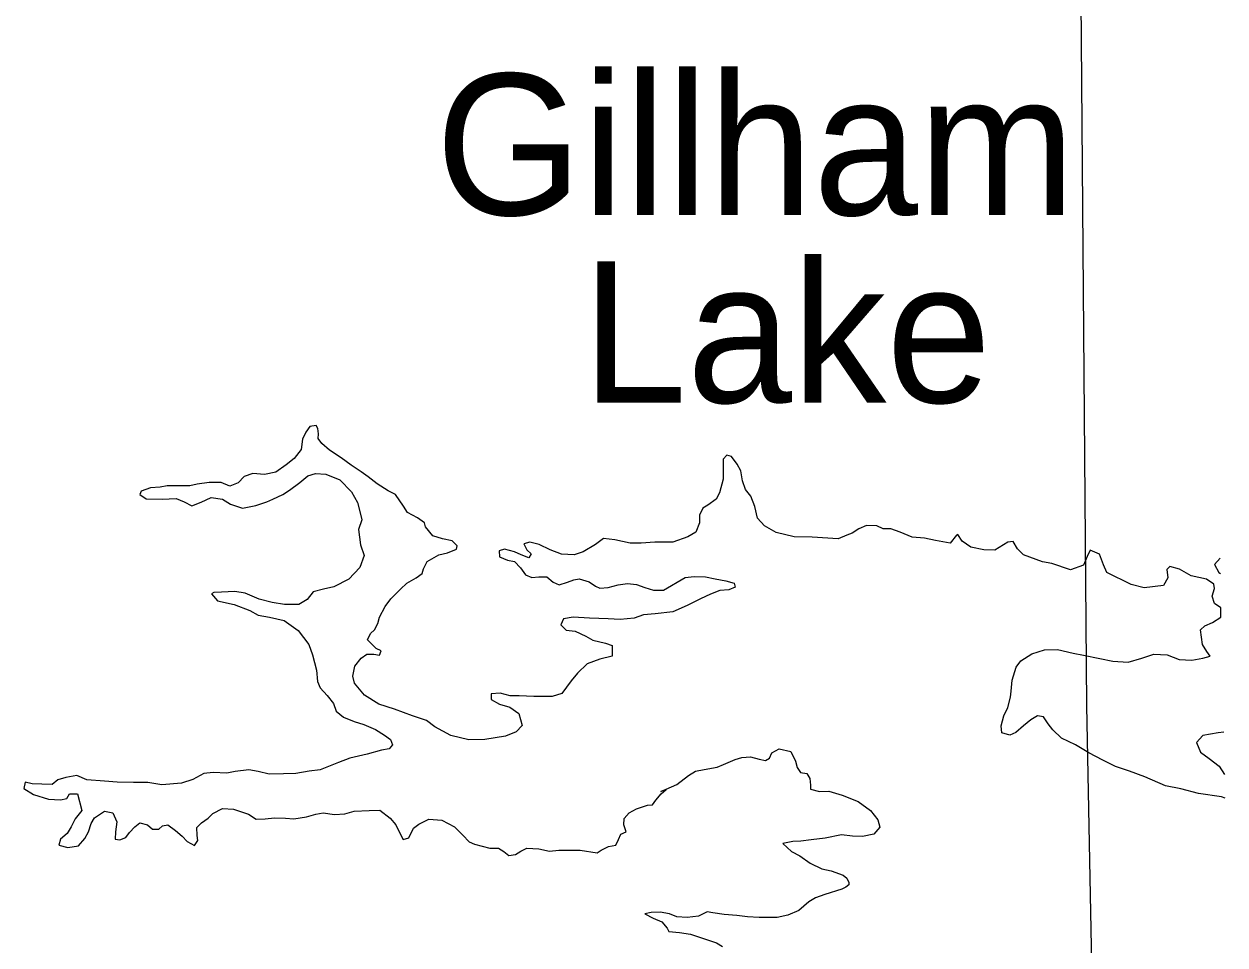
# Model space of a CAD drawing. Extents: x -939622 to -934245, y 1383184 to 1385301.
# Drawn here: x -936369.89 to -936356.42, y 1383954.39 to 1383964.72 of the extents above; entities that cross this region are included whole.
import ezdxf

# ---------------------------------------------------------------- set-up
doc = ezdxf.new("R2010")
doc.units = 0
doc.layers.add('2', color=7, linetype='Continuous')
doc.layers.add('9', color=7, linetype='Continuous')

msp = doc.modelspace()

# ---------------------------------------------------------------- linework, layer by layer
at = {"layer": '2'}
msp.add_lwpolyline([(-936357.602, 1383933.525), (-936357.717, 1383941.402), (-936357.813, 1383949.165), (-936357.968, 1383957.071), (-936358.033, 1383964.997)], dxfattribs=at)
at = {"layer": '9'}
for points in [[(-936363.432, 1383957.593), (-936363.572, 1383957.543), (-936363.683, 1383957.437), (-936363.754, 1383957.352), (-936363.858, 1383957.21), (-936363.966, 1383957.176), (-936364.173, 1383957.175), (-936364.338, 1383957.182), (-936364.437, 1383957.184), (-936364.549, 1383957.214), (-936364.651, 1383957.207), (-936364.65, 1383957.144), (-936364.557, 1383957.09), (-936364.442, 1383957.058), (-936364.339, 1383956.984), (-936364.302, 1383956.849), (-936364.37, 1383956.779), (-936364.49, 1383956.733), (-936364.721, 1383956.692), (-936364.901, 1383956.69), (-936365.103, 1383956.74), (-936365.284, 1383956.835), (-936365.378, 1383956.906), (-936365.535, 1383956.959), (-936365.736, 1383957.033), (-936365.911, 1383957.091), (-936366.071, 1383957.192), (-936366.184, 1383957.324), (-936366.202, 1383957.405), (-936366.179, 1383957.516), (-936366.111, 1383957.607), (-936366.045, 1383957.65), (-936365.967, 1383957.65), (-936365.904, 1383957.639), (-936365.884, 1383957.687), (-936365.941, 1383957.714), (-936366.038, 1383957.812), (-936366.005, 1383957.881), (-936365.958, 1383957.924), (-936365.922, 1383957.996), (-936365.902, 1383958.066), (-936365.84, 1383958.187), (-936365.778, 1383958.271), (-936365.667, 1383958.38), (-936365.596, 1383958.447), (-936365.491, 1383958.505), (-936365.426, 1383958.554), (-936365.411, 1383958.608), (-936365.367, 1383958.69), (-936365.238, 1383958.763), (-936365.139, 1383958.788), (-936365.041, 1383958.828), (-936365.032, 1383958.867), (-936365.09, 1383958.923), (-936365.195, 1383958.944), (-936365.306, 1383958.976), (-936365.388, 1383959.077), (-936365.398, 1383959.125), (-936365.479, 1383959.179), (-936365.588, 1383959.238), (-936365.634, 1383959.31), (-936365.725, 1383959.442), (-936365.807, 1383959.483), (-936365.93, 1383959.56), (-936366.03, 1383959.641), (-936366.109, 1383959.694), (-936366.221, 1383959.771), (-936366.335, 1383959.852), (-936366.465, 1383959.938), (-936366.55, 1383960.012), (-936366.59, 1383960.069), (-936366.587, 1383960.123), (-936366.594, 1383960.18), (-936366.615, 1383960.216), (-936366.687, 1383960.204), (-936366.729, 1383960.14), (-936366.767, 1383960.062), (-936366.781, 1383959.947), (-936366.861, 1383959.844), (-936366.951, 1383959.775), (-936367.067, 1383959.692), (-936367.193, 1383959.667), (-936367.325, 1383959.678), (-936367.421, 1383959.644), (-936367.489, 1383959.572), (-936367.582, 1383959.535), (-936367.679, 1383959.576), (-936367.814, 1383959.575), (-936367.949, 1383959.556), (-936368.03, 1383959.537), (-936368.147, 1383959.539), (-936368.285, 1383959.538), (-936368.366, 1383959.525), (-936368.471, 1383959.516), (-936368.579, 1383959.479), (-936368.594, 1383959.442), (-936368.521, 1383959.392), (-936368.341, 1383959.39), (-936368.185, 1383959.395), (-936368.094, 1383959.359), (-936368.01, 1383959.315)], [(-936360.757, 1383958.945), (-936361.05, 1383958.962), (-936361.251, 1383958.967), (-936361.453, 1383959.016), (-936361.586, 1383959.09), (-936361.662, 1383959.177), (-936361.693, 1383959.306), (-936361.739, 1383959.423), (-936361.797, 1383959.497), (-936361.831, 1383959.593), (-936361.85, 1383959.708), (-936361.892, 1383959.782), (-936361.956, 1383959.866), (-936362.007, 1383959.881), (-936362.049, 1383959.838), (-936362.048, 1383959.724), (-936362.047, 1383959.613), (-936362.091, 1383959.459), (-936362.126, 1383959.39), (-936362.219, 1383959.323), (-936362.278, 1383959.289), (-936362.314, 1383959.208), (-936362.313, 1383959.123), (-936362.354, 1383959.018), (-936362.444, 1383958.966), (-936362.611, 1383958.907), (-936362.816, 1383958.906), (-936362.969, 1383958.895), (-936363.092, 1383958.895), (-936363.263, 1383958.932), (-936363.39, 1383958.946), (-936363.479, 1383958.879), (-936363.62, 1383958.8), (-936363.718, 1383958.766), (-936363.863, 1383958.771), (-936363.989, 1383958.821), (-936364.113, 1383958.88), (-936364.218, 1383958.906), (-936364.284, 1383958.888), (-936364.251, 1383958.822), (-936364.202, 1383958.774), (-936364.229, 1383958.732), (-936364.313, 1383958.764), (-936364.389, 1383958.8), (-936364.503, 1383958.829), (-936364.56, 1383958.81), (-936364.556, 1383958.741), (-936364.466, 1383958.703), (-936364.388, 1383958.689), (-936364.321, 1383958.62), (-936364.266, 1383958.542), (-936364.194, 1383958.51), (-936364.116, 1383958.519), (-936364.026, 1383958.517), (-936363.956, 1383958.46), (-936363.887, 1383958.428), (-936363.794, 1383958.459), (-936363.725, 1383958.486), (-936363.662, 1383958.496), (-936363.551, 1383958.461), (-936363.481, 1383958.413), (-936363.43, 1383958.39), (-936363.337, 1383958.399), (-936363.226, 1383958.43), (-936363.121, 1383958.443), (-936363.022, 1383958.432), (-936362.928, 1383958.397), (-936362.829, 1383958.37), (-936362.718, 1383958.368), (-936362.628, 1383958.42), (-936362.565, 1383958.46), (-936362.476, 1383958.509), (-936362.374, 1383958.521), (-936362.247, 1383958.519), (-936362.139, 1383958.496), (-936362.019, 1383958.473), (-936361.925, 1383958.447), (-936361.913, 1383958.402), (-936361.985, 1383958.371), (-936362.087, 1383958.364), (-936362.192, 1383958.324), (-936362.302, 1383958.272), (-936362.452, 1383958.196), (-936362.613, 1383958.125), (-936362.811, 1383958.103), (-936362.943, 1383958.093), (-936363.048, 1383958.053), (-936363.204, 1383958.039), (-936363.337, 1383958.047), (-936363.547, 1383958.055), (-936363.73, 1383958.065), (-936363.838, 1383958.046), (-936363.868, 1383957.98), (-936363.81, 1383957.92), (-936363.708, 1383957.909), (-936363.587, 1383957.853), (-936363.509, 1383957.808), (-936363.37, 1383957.773), (-936363.292, 1383957.747), (-936363.294, 1383957.63), (-936363.432, 1383957.593)], [(-936368.01, 1383959.315), (-936367.905, 1383959.355), (-936367.791, 1383959.407), (-936367.665, 1383959.39), (-936367.574, 1383959.333), (-936367.442, 1383959.289), (-936367.292, 1383959.318), (-936367.166, 1383959.358), (-936367.1, 1383959.388), (-936366.987, 1383959.44), (-936366.912, 1383959.489), (-936366.799, 1383959.574), (-936366.709, 1383959.65), (-936366.622, 1383959.675), (-936366.505, 1383959.67), (-936366.348, 1383959.605), (-936366.218, 1383959.471), (-936366.151, 1383959.351), (-936366.12, 1383959.234), (-936366.101, 1383959.156), (-936366.139, 1383959.047), (-936366.116, 1383958.876), (-936366.076, 1383958.759), (-936366.123, 1383958.623), (-936366.248, 1383958.493), (-936366.416, 1383958.407), (-936366.533, 1383958.379), (-936366.646, 1383958.351), (-936366.715, 1383958.264), (-936366.81, 1383958.206), (-936366.97, 1383958.207), (-936367.108, 1383958.23), (-936367.252, 1383958.268), (-936367.412, 1383958.333), (-936367.527, 1383958.353), (-936367.677, 1383958.346), (-936367.761, 1383958.342), (-936367.788, 1383958.327), (-936367.721, 1383958.247), (-936367.534, 1383958.206), (-936367.359, 1383958.141), (-936367.263, 1383958.088), (-936367.139, 1383958.065), (-936366.974, 1383958.027), (-936366.817, 1383957.917), (-936366.695, 1383957.759), (-936366.655, 1383957.642), (-936366.611, 1383957.471), (-936366.601, 1383957.344), (-936366.568, 1383957.272), (-936366.489, 1383957.186), (-936366.419, 1383957.099), (-936366.388, 1383957.012), (-936366.309, 1383956.944), (-936366.189, 1383956.897), (-936366.08, 1383956.861), (-936365.948, 1383956.805), (-936365.848, 1383956.743), (-936365.781, 1383956.692), (-936365.757, 1383956.635), (-936365.796, 1383956.59), (-936365.88, 1383956.574), (-936366.041, 1383956.531), (-936366.236, 1383956.484), (-936366.365, 1383956.435), (-936366.568, 1383956.355), (-936366.691, 1383956.339), (-936366.841, 1383956.314), (-936366.98, 1383956.307), (-936367.142, 1383956.305), (-936367.265, 1383956.334), (-936367.37, 1383956.352), (-936367.523, 1383956.335), (-936367.616, 1383956.317), (-936367.77, 1383956.324), (-936367.875, 1383956.314), (-936367.997, 1383956.247), (-936368.126, 1383956.204), (-936368.345, 1383956.187), (-936368.502, 1383956.21), (-936368.664, 1383956.212), (-936368.847, 1383956.216), (-936368.988, 1383956.227), (-936369.187, 1383956.241), (-936369.301, 1383956.291), (-936369.424, 1383956.269), (-936369.514, 1383956.241), (-936369.577, 1383956.189), (-936369.691, 1383956.192), (-936369.799, 1383956.197), (-936369.877, 1383956.214), (-936369.892, 1383956.145), (-936369.786, 1383956.076), (-936369.617, 1383956.024), (-936369.482, 1383956.016), (-936369.413, 1383956.031), (-936369.381, 1383956.086), (-936369.293, 1383956.086), (-936369.244, 1383955.897), (-936369.318, 1383955.804), (-936369.362, 1383955.713)], [(-936357.066, 1383957.644), (-936356.933, 1383957.59), (-936356.792, 1383957.582), (-936356.666, 1383957.604), (-936356.586, 1383957.629), (-936356.622, 1383957.679), (-936356.67, 1383957.76), (-936356.692, 1383957.925), (-936356.645, 1383957.968), (-936356.558, 1383958.004), (-936356.465, 1383958.065), (-936356.463, 1383958.17), (-936356.535, 1383958.218), (-936356.563, 1383958.302), (-936356.536, 1383958.386), (-936356.545, 1383958.437), (-936356.627, 1383958.493), (-936356.798, 1383958.531), (-936356.927, 1383958.603), (-936357.036, 1383958.635), (-936357.071, 1383958.599), (-936357.059, 1383958.506), (-936357.109, 1383958.421), (-936357.325, 1383958.396), (-936357.469, 1383958.431), (-936357.743, 1383958.568), (-936357.78, 1383958.651), (-936357.825, 1383958.771), (-936357.931, 1383958.816), (-936357.963, 1383958.746), (-936358.005, 1383958.647), (-936358.151, 1383958.595), (-936358.362, 1383958.666), (-936358.464, 1383958.686), (-936358.68, 1383958.763), (-936358.747, 1383958.832), (-936358.795, 1383958.916), (-936358.855, 1383958.906), (-936359.002, 1383958.818), (-936359.122, 1383958.82), (-936359.269, 1383958.849), (-936359.365, 1383958.918), (-936359.414, 1383958.993), (-936359.429, 1383958.984), (-936359.503, 1383958.896), (-936359.665, 1383958.925), (-936359.788, 1383958.951), (-936359.929, 1383958.963), (-936360.062, 1383959.019), (-936360.167, 1383959.057), (-936360.254, 1383959.057), (-936360.323, 1383959.089), (-936360.44, 1383959.095), (-936360.527, 1383959.055), (-936360.602, 1383959.006), (-936360.662, 1383958.985), (-936360.757, 1383958.945)], [(-936356.471, 1383958.727), (-936356.535, 1383958.656), (-936356.486, 1383958.566), (-936356.468, 1383958.555)], [(-936356.418, 1383956.037), (-936356.459, 1383956.049), (-936356.717, 1383956.09), (-936356.915, 1383956.14), (-936357.087, 1383956.175), (-936357.318, 1383956.275), (-936357.49, 1383956.337), (-936357.646, 1383956.39), (-936357.787, 1383956.462), (-936357.944, 1383956.545), (-936358.097, 1383956.634), (-936358.254, 1383956.708), (-936358.35, 1383956.801), (-936358.402, 1383956.869), (-936358.456, 1383956.947), (-936358.522, 1383956.959), (-936358.597, 1383956.913), (-936358.678, 1383956.847), (-936358.764, 1383956.774), (-936358.833, 1383956.744), (-936358.923, 1383956.77), (-936358.93, 1383956.848), (-936358.9, 1383956.959), (-936358.853, 1383957.053), (-936358.824, 1383957.17), (-936358.818, 1383957.236), (-936358.807, 1383957.359), (-936358.76, 1383957.504), (-936358.709, 1383957.576), (-936358.587, 1383957.655), (-936358.443, 1383957.698), (-936358.299, 1383957.702), (-936358.122, 1383957.661), (-936358.005, 1383957.638), (-936357.821, 1383957.603), (-936357.677, 1383957.571), (-936357.503, 1383957.56), (-936357.35, 1383957.606), (-936357.216, 1383957.649), (-936357.066, 1383957.644)], [(-936356.433, 1383956.775), (-936356.493, 1383956.77), (-936356.667, 1383956.739), (-936356.736, 1383956.66), (-936356.693, 1383956.553), (-936356.597, 1383956.481), (-936356.485, 1383956.395), (-936356.424, 1383956.302)], [(-936369.362, 1383955.713), (-936369.407, 1383955.64), (-936369.481, 1383955.577), (-936369.502, 1383955.51), (-936369.402, 1383955.481), (-936369.282, 1383955.503), (-936369.211, 1383955.582), (-936369.169, 1383955.66), (-936369.137, 1383955.751), (-936369.102, 1383955.817), (-936368.988, 1383955.89), (-936368.895, 1383955.873), (-936368.852, 1383955.771), (-936368.866, 1383955.66), (-936368.871, 1383955.576), (-936368.817, 1383955.567), (-936368.748, 1383955.595), (-936368.707, 1383955.652), (-936368.65, 1383955.716), (-936368.594, 1383955.761), (-936368.506, 1383955.735), (-936368.449, 1383955.69), (-936368.38, 1383955.688), (-936368.338, 1383955.724), (-936368.278, 1383955.737), (-936368.193, 1383955.674), (-936368.118, 1383955.609), (-936368.06, 1383955.549), (-936367.979, 1383955.505), (-936367.94, 1383955.562), (-936367.95, 1383955.619), (-936367.953, 1383955.706), (-936367.9, 1383955.758), (-936367.825, 1383955.813), (-936367.775, 1383955.864), (-936367.664, 1383955.919), (-936367.541, 1383955.911), (-936367.375, 1383955.855), (-936367.287, 1383955.799), (-936367.188, 1383955.803), (-936367.083, 1383955.816), (-936366.957, 1383955.811), (-936366.864, 1383955.805), (-936366.723, 1383955.825), (-936366.618, 1383955.856), (-936366.534, 1383955.871), (-936366.408, 1383955.851), (-936366.291, 1383955.861), (-936366.186, 1383955.889), (-936366.018, 1383955.896), (-936365.901, 1383955.903), (-936365.783, 1383955.811), (-936365.722, 1383955.736), (-936365.691, 1383955.674), (-936365.639, 1383955.572), (-936365.576, 1383955.59), (-936365.523, 1383955.699), (-936365.464, 1383955.745), (-936365.35, 1383955.8), (-936365.203, 1383955.789), (-936365.061, 1383955.715), (-936364.97, 1383955.622), (-936364.897, 1383955.548), (-936364.837, 1383955.521), (-936364.665, 1383955.477), (-936364.569, 1383955.475), (-936364.509, 1383955.437), (-936364.454, 1383955.392), (-936364.376, 1383955.404), (-936364.319, 1383955.441), (-936364.251, 1383955.475), (-936364.115, 1383955.467), (-936363.995, 1383955.441), (-936363.89, 1383955.451), (-936363.755, 1383955.452), (-936363.653, 1383955.452), (-936363.463, 1383955.424), (-936363.418, 1383955.454), (-936363.335, 1383955.494), (-936363.254, 1383955.507), (-936363.224, 1383955.573), (-936363.195, 1383955.631), (-936363.135, 1383955.658), (-936363.163, 1383955.736), (-936363.157, 1383955.808), (-936363.101, 1383955.872), (-936363.02, 1383955.918), (-936362.897, 1383955.958), (-936362.84, 1383955.961), (-936362.805, 1383956.013), (-936362.745, 1383956.085), (-936362.689, 1383956.134), (-936362.748, 1383956.109), (-936362.569, 1383956.189), (-936362.438, 1383956.289), (-936362.357, 1383956.338), (-936362.261, 1383956.357), (-936362.114, 1383956.382), (-936362.045, 1383956.413), (-936361.914, 1383956.468), (-936361.839, 1383956.493)], [(-936361.839, 1383956.493), (-936361.74, 1383956.499), (-936361.646, 1383956.473), (-936361.574, 1383956.459), (-936361.529, 1383956.486), (-936361.503, 1383956.544), (-936361.419, 1383956.589), (-936361.29, 1383956.56), (-936361.235, 1383956.452), (-936361.219, 1383956.38), (-936361.179, 1383956.324), (-936361.11, 1383956.312), (-936361.074, 1383956.255), (-936361.067, 1383956.18), (-936361.067, 1383956.135), (-936360.967, 1383956.112), (-936360.862, 1383956.116), (-936360.751, 1383956.08), (-936360.713, 1383956.071)], [(-936360.713, 1383956.071), (-936360.532, 1383956), (-936360.397, 1383955.896), (-936360.312, 1383955.794), (-936360.291, 1383955.71), (-936360.356, 1383955.632), (-936360.485, 1383955.607), (-936360.596, 1383955.609), (-936360.719, 1383955.623)], [(-936360.719, 1383955.623), (-936360.902, 1383955.586), (-936361.059, 1383955.567), (-936361.176, 1383955.554), (-936361.266, 1383955.55), (-936361.38, 1383955.528), (-936361.28, 1383955.439), (-936361.189, 1383955.388), (-936361.071, 1383955.308), (-936360.941, 1383955.243), (-936360.836, 1383955.22), (-936360.701, 1383955.173)], [(-936360.701, 1383955.173), (-936360.662, 1383955.14), (-936360.638, 1383955.092), (-936360.638, 1383955.065), (-936360.673, 1383955.038), (-936360.715, 1383955.014)], [(-936360.715, 1383955.014), (-936360.909, 1383954.957), (-936361.011, 1383954.917), (-936361.088, 1383954.872), (-936361.199, 1383954.778), (-936361.324, 1383954.725), (-936361.444, 1383954.697), (-936361.645, 1383954.696), (-936361.775, 1383954.707), (-936361.895, 1383954.721), (-936362.036, 1383954.732), (-936362.163, 1383954.749), (-936362.229, 1383954.76), (-936362.324, 1383954.711), (-936362.453, 1383954.698), (-936362.568, 1383954.706), (-936362.652, 1383954.739), (-936362.754, 1383954.759), (-936362.856, 1383954.755), (-936362.928, 1383954.737), (-936362.835, 1383954.689), (-936362.738, 1383954.648), (-936362.678, 1383954.579), (-936362.656, 1383954.54), (-936362.539, 1383954.529), (-936362.416, 1383954.512), (-936362.211, 1383954.442), (-936362.123, 1383954.412), (-936362.057, 1383954.374)]]:
    msp.add_lwpolyline(points, dxfattribs=at)

# ---------------------------------------------------------------- texts
for s, p in [('Gillham', (-936365.276, 1383962.575)), ('Lake', (-936363.633, 1383960.471))]:
    msp.add_text(s, height=1.584, dxfattribs=at).set_placement(p)

doc.saveas('drawing.dxf')
